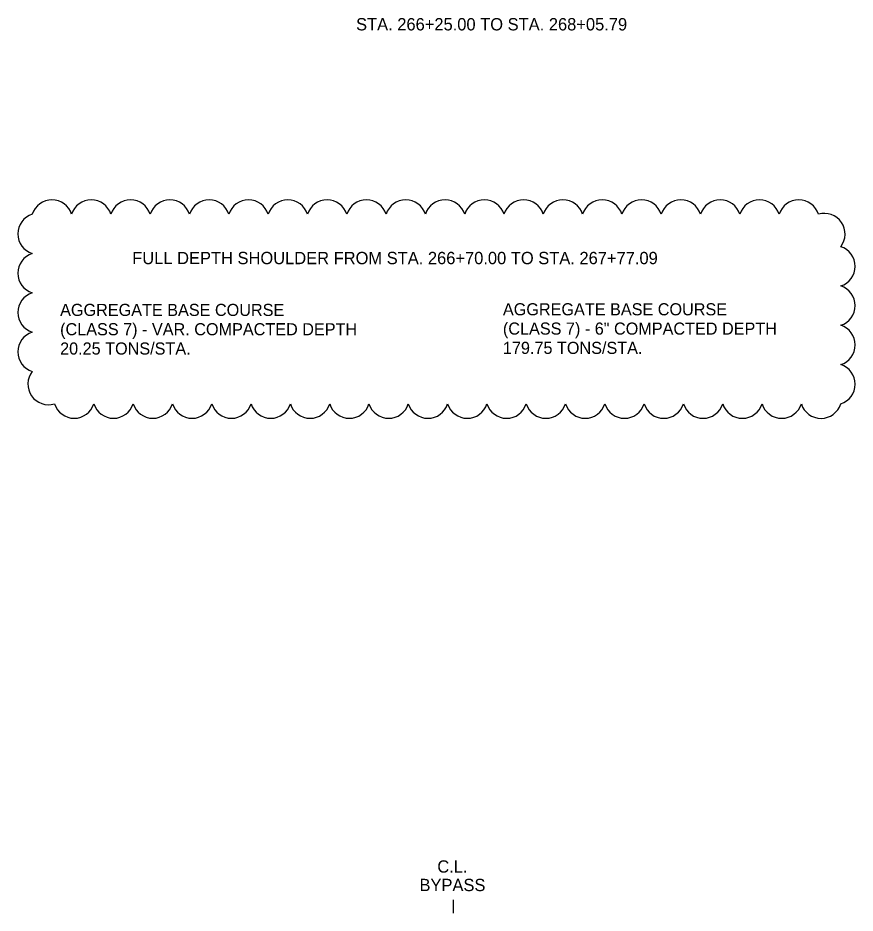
# Model space of a CAD drawing. Extents: x 1001270 to 1003428, y 1840152 to 1842912.
# Drawn here: x 1002321.78 to 1002362.55, y 1842619.45 to 1842663.05 of the extents above; entities that cross this region are included whole.
import ezdxf

# ---------------------------------------------------------------- set-up
doc = ezdxf.new("R2010")
doc.units = 0
doc.layers.add('19', color=7, linetype='Continuous')

msp = doc.modelspace()

# ---------------------------------------------------------------- linework, layer by layer
at = {"layer": '19'}
msp.add_line((1002342.992, 1842619.45), (1002342.992, 1842620.102), dxfattribs=at)
for centre, radius, start, end in [((1002323.436, 1842653.184), 1.004, 17.4954, 162.4954), ((1002325.35, 1842653.183), 1.004, 17.4954, 162.4954), ((1002327.264, 1842653.183), 1.004, 17.4954, 162.4954), ((1002329.179, 1842653.183), 1.004, 17.4954, 162.4954), ((1002331.093, 1842653.183), 1.004, 17.4954, 162.4954), ((1002333.008, 1842653.183), 1.004, 17.4954, 162.4954), ((1002334.922, 1842653.183), 1.004, 17.4954, 162.4954), ((1002336.836, 1842653.182), 1.004, 17.4954, 162.4954), ((1002338.751, 1842653.182), 1.004, 17.4954, 162.4954), ((1002340.665, 1842653.182), 1.004, 17.4954, 162.4954), ((1002342.579, 1842653.182), 1.004, 17.4954, 162.4954), ((1002344.494, 1842653.182), 1.004, 17.4954, 162.4954), ((1002346.408, 1842653.182), 1.004, 17.4954, 162.4954), ((1002348.322, 1842653.182), 1.004, 17.4954, 162.4954), ((1002350.237, 1842653.181), 1.004, 17.4954, 162.4954), ((1002352.151, 1842653.181), 1.004, 17.4954, 162.4954), ((1002354.065, 1842653.181), 1.004, 17.4954, 162.4954), ((1002355.98, 1842653.181), 1.004, 17.4954, 162.4954), ((1002357.894, 1842653.181), 1.004, 17.4954, 162.4954), ((1002359.808, 1842653.181), 1.004, 17.4954, 162.4954), ((1002322.78, 1842652.528), 1.004, 107.4954, 252.4954), ((1002361.059, 1842652.523), 1.003, 321.9856, 106.9856), ((1002361.547, 1842650.949), 1.004, 287.4954, 72.4954), ((1002322.78, 1842650.614), 1.004, 107.4954, 252.4954), ((1002322.78, 1842648.7), 1.004, 107.4954, 252.4954), ((1002361.546, 1842649.034), 1.004, 287.4954, 72.4954), ((1002361.546, 1842647.12), 1.004, 287.4954, 72.4954), ((1002322.78, 1842646.785), 1.004, 107.4954, 252.4954), ((1002361.546, 1842645.206), 1.004, 287.4954, 72.4954), ((1002323.268, 1842645.211), 1.003, 141.9856, 286.9856), ((1002324.518, 1842644.553), 1.004, 197.4954, 342.4954), ((1002326.432, 1842644.553), 1.004, 197.4954, 342.4954), ((1002328.347, 1842644.553), 1.004, 197.4954, 342.4954), ((1002330.261, 1842644.553), 1.004, 197.4954, 342.4954), ((1002332.175, 1842644.553), 1.004, 197.4954, 342.4954), ((1002334.09, 1842644.553), 1.004, 197.4954, 342.4954), ((1002336.004, 1842644.552), 1.004, 197.4954, 342.4954), ((1002337.918, 1842644.552), 1.004, 197.4954, 342.4954), ((1002339.833, 1842644.552), 1.004, 197.4954, 342.4954), ((1002341.747, 1842644.552), 1.004, 197.4954, 342.4954), ((1002343.662, 1842644.552), 1.004, 197.4954, 342.4954), ((1002345.576, 1842644.552), 1.004, 197.4954, 342.4954), ((1002347.49, 1842644.551), 1.004, 197.4954, 342.4954), ((1002349.405, 1842644.551), 1.004, 197.4954, 342.4954), ((1002351.319, 1842644.551), 1.004, 197.4954, 342.4954), ((1002353.233, 1842644.551), 1.004, 197.4954, 342.4954), ((1002355.148, 1842644.551), 1.004, 197.4954, 342.4954), ((1002357.062, 1842644.551), 1.004, 197.4954, 342.4954), ((1002358.976, 1842644.551), 1.004, 197.4954, 342.4954), ((1002360.891, 1842644.55), 1.004, 197.4954, 342.4954)]:
    msp.add_arc(centre, radius, start, end, dxfattribs=at)

# ---------------------------------------------------------------- texts
for s, height, p in [('STA. 266+25.00 TO STA. 268+05.79', 0.6, (1002338.246, 1842662.439)), ('FULL DEPTH SHOULDER FROM STA. 266+70.00 TO STA. 267+77.09', 0.6, (1002327.345, 1842651.055)), ('AGGREGATE BASE COURSE', 0.59001, (1002323.832, 1842648.532)), ('AGGREGATE BASE COURSE', 0.59001, (1002345.398, 1842648.563)), ('(CLASS 7) - VAR. COMPACTED DEPTH', 0.59001, (1002323.832, 1842647.592)), ('(CLASS 7) - 6" COMPACTED DEPTH', 0.59001, (1002345.398, 1842647.623)), ('20.25 TONS/STA.', 0.59001, (1002323.832, 1842646.652)), ('179.75 TONS/STA.', 0.59001, (1002345.398, 1842646.683))]:
    msp.add_text(s, height=height, rotation=359.9954, dxfattribs=at).set_placement(p)
for s, p in [('C.L.', (1002342.204, 1842621.42)), ('BYPASS', (1002341.335, 1842620.52))]:
    msp.add_text(s, height=0.6, dxfattribs=at).set_placement(p)

doc.saveas('drawing.dxf')
